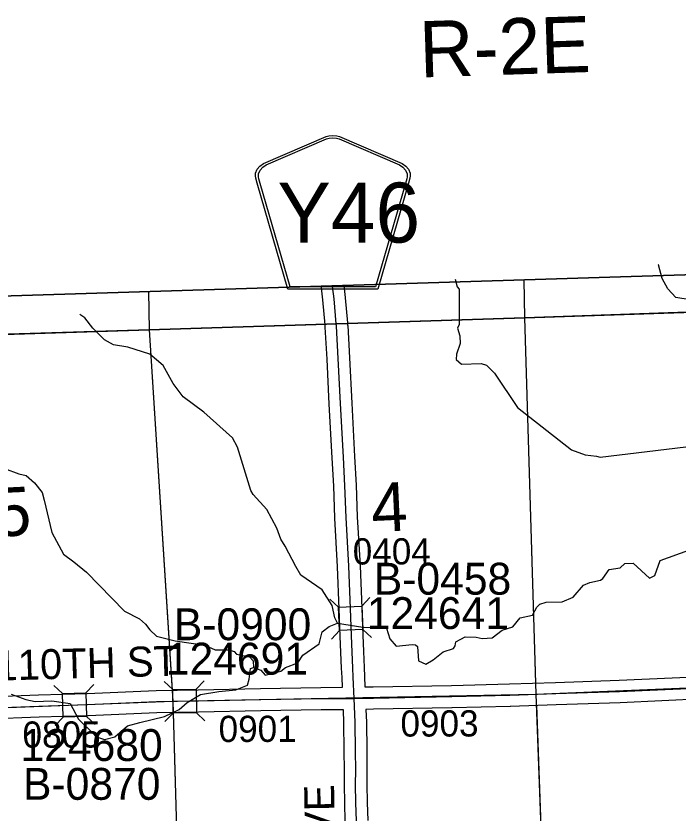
# Model space of a CAD drawing. Extents: x 128.7 to 185.5, y -21.4 to 12.6.
# Drawn here: x 141.411 to 143.177, y 3.258 to 5.385 of the extents above; entities that cross this region are included whole.
import ezdxf

# ---------------------------------------------------------------- set-up
doc = ezdxf.new("R2010")
doc.units = 0
for name, color, linetype in [('tdCoClipBndry', 7, 'Continuous'), ('tdCoCoBndry', 7, 'Continuous'), ('tdCoCoBndryPart', 7, 'Continuous'), ('tdCoHydroRiver', 7, 'Continuous'), ('tdCoSecRdNmbr', 7, 'Continuous'), ('tdCoSecRdTxt', 7, 'Continuous'), ('tdCoSecRteBand', 7, 'Continuous'), ('tdCoSecRteCL', 7, 'Continuous'), ('tdCoSectLine', 7, 'Continuous'), ('tdCoSectLinePart', 7, 'Continuous'), ('tdCoSectNmbr', 7, 'Continuous'), ('tdCoShieldCoRteHrd', 7, 'Continuous'), ('tdCoStrucSec', 7, 'Continuous'), ('tdCoStrucSecCoName', 7, 'Continuous'), ('tdCoStrucSecFHWANum', 7, 'Continuous'), ('tdCoSurfAsphalt', 7, 'Continuous'), ('tdCoSurfConc', 7, 'Continuous'), ('tdCoSurfGravel', 7, 'Continuous'), ('tdCoTwpBndryShd', 7, 'Continuous'), ('tdCoTwpRngTxt', 7, 'Continuous')]:
    doc.layers.add(name, color=color, linetype=linetype)

msp = doc.modelspace()

# ---------------------------------------------------------------- linework, layer by layer
at = {"layer": 'tdCoClipBndry'}
msp.add_lwpolyline([(134.0612, -7.7025), (133.8962, -2.6807), (133.6887, 4.3446), (133.6938, 4.3792), (133.7053, 4.4028), (133.7226, 4.4226), (133.7445, 4.4372), (133.7868, 4.4475), (134.771, 4.4649), (135.7559, 4.4935), (136.7866, 4.5129), (139.7725, 4.5879), (146.7594, 4.806), (147.7608, 4.8492), (149.7557, 4.9088), (150.75, 4.946), (153.7332, 5.0633)], dxfattribs=at)
at = {"layer": 'tdCoCoBndry'}
for p, q in [((142.7681, 4.58), (143.7746, 4.6139)), ((143.7746, 4.6139), (142.7681, 4.58)), ((141.7667, 4.5476), (142.7681, 4.58)), ((142.7681, 4.58), (141.7667, 4.5476)), ((140.769, 4.5163), (141.7667, 4.5476)), ((141.7667, 4.5476), (140.769, 4.5163))]:
    msp.add_line(p, q, dxfattribs=at)
for points in [[(153.7332, 5.0633), (150.75, 4.946), (149.7557, 4.9088), (147.7608, 4.8492), (146.7594, 4.806), (139.7725, 4.5879), (136.7866, 4.5129)], [(136.7888, 4.4129), (137.7724, 4.4375), (137.7858, 4.438), (138.7769, 4.4617), (139.7753, 4.488), (140.7687, 4.5163), (141.7663, 4.5476), (142.7677, 4.58), (143.7742, 4.6139), (144.7719, 4.6433), (145.7753, 4.6779), (146.7631, 4.7061), (147.7638, 4.7493), (148.7588, 4.7767), (149.759, 4.8089), (150.7538, 4.8461), (150.7626, 4.8466), (151.7683, 4.8866), (152.7453, 4.9271), (153.73, 4.9634)], [(136.7891, 4.4129), (137.7728, 4.4375), (137.7862, 4.438), (138.7773, 4.4617), (139.7757, 4.488), (140.769, 4.5163), (141.7667, 4.5476), (142.7681, 4.58), (143.7746, 4.6139), (144.7722, 4.6433), (145.7757, 4.6779), (146.7635, 4.7061), (147.7642, 4.7493), (148.7592, 4.7767), (149.7594, 4.8089), (150.7542, 4.8461), (150.7629, 4.8466), (151.7687, 4.8866), (152.7457, 4.9271), (153.7304, 4.9634)], [(136.7891, 4.4129), (137.7728, 4.4375), (137.7862, 4.438), (138.7773, 4.4617), (139.7757, 4.488), (140.769, 4.5163), (141.7667, 4.5476), (142.7681, 4.58), (143.7746, 4.6139), (144.7722, 4.6433), (145.7757, 4.6779), (146.7635, 4.7061), (147.7642, 4.7493), (148.7592, 4.7767), (149.7594, 4.8089), (150.7542, 4.8461), (150.7629, 4.8466), (151.7687, 4.8866), (152.7457, 4.9271), (153.7304, 4.9634)]]:
    msp.add_lwpolyline(points, dxfattribs=at)
at = {"layer": 'tdCoCoBndryPart'}
for points in [[(142.2951, 4.5647), (142.7677, 4.58), (143.7477, 4.613)], [(141.2946, 4.5328), (141.7663, 4.5476), (142.235, 4.5627)]]:
    msp.add_lwpolyline(points, dxfattribs=at)
at = {"layer": 'tdCoHydroRiver'}
for points in [[(143.2096, 4.6274), (143.1715, 4.634), (143.1502, 4.657), (143.1351, 4.6849), (143.1245, 4.7209), (143.1238, 4.7219)], [(142.5827, 4.6827), (142.5881, 4.6624), (142.593, 4.6562), (142.5929, 4.5615), (142.5885, 4.5519), (142.5955, 4.5316), (142.5961, 4.5111), (142.586, 4.4823), (142.5849, 4.4681), (142.5995, 4.4559), (142.6516, 4.4576), (142.6659, 4.4534), (142.6871, 4.432), (142.7485, 4.3408), (142.8927, 4.2271), (142.9294, 4.2141), (142.9596, 4.2104), (142.9691, 4.2075), (143.4487, 4.2658)], [(142.2684, 3.7648), (142.2616, 3.7787), (142.2542, 3.8117), (142.2276, 3.8534), (142.1711, 3.8926), (142.1577, 3.9159), (142.1291, 3.9702), (142.1174, 3.9887), (142.107, 4.0184), (142.0801, 4.068), (142.0441, 4.1079), (142.0374, 4.1187), (142.0021, 4.2344), (141.9887, 4.2592), (141.9122, 4.3278), (141.8572, 4.3686), (141.8308, 4.4041), (141.804, 4.4521), (141.7683, 4.4825), (141.7093, 4.5011), (141.6712, 4.5078), (141.647, 4.5212), (141.616, 4.5518), (141.5946, 4.5795), (141.5817, 4.5885)], [(141.3804, 4.1778), (141.4189, 4.1632), (141.4381, 4.1591), (141.461, 4.1393), (141.4809, 4.1132), (141.4865, 4.0928), (141.5071, 4.0067), (141.5378, 3.9493), (141.5653, 3.9281), (141.5993, 3.9008), (141.7006, 3.7968), (141.7407, 3.776), (141.757, 3.7623), (141.7685, 3.7469), (141.7864, 3.7301), (141.8358, 3.7175), (141.9151, 3.7059), (141.9423, 3.6941), (141.9802, 3.6938), (141.993, 3.6895), (141.9996, 3.6818), (142.0345, 3.675), (142.0443, 3.6643), (142.0449, 3.647)], [(141.3985, 3.575), (141.438, 3.5616), (141.4621, 3.556), (141.5066, 3.5573), (141.5561, 3.5509), (141.5784, 3.5088), (141.6197, 3.4674), (141.6231, 3.4627), (141.647, 3.454), (141.6752, 3.4613), (141.709, 3.4908), (141.7418, 3.4997), (141.8076, 3.5161), (141.8465, 3.5347), (141.868, 3.5528), (141.9036, 3.5745), (141.9523, 3.5824), (141.9979, 3.587), (142.0291, 3.5991), (142.0333, 3.615), (142.0371, 3.6436), (142.0449, 3.647), (142.0641, 3.6397), (142.0756, 3.6259), (142.1178, 3.6367), (142.1302, 3.6466), (142.1629, 3.6587), (142.1764, 3.6797), (142.2197, 3.7095), (142.2281, 3.7413), (142.2466, 3.7561), (142.2684, 3.7648), (142.3366, 3.7543), (142.3998, 3.7517), (142.4087, 3.7235), (142.4251, 3.7036), (142.4676, 3.7081), (142.4771, 3.7068), (142.482, 3.7023), (142.4848, 3.6645), (142.504, 3.6556), (142.5242, 3.6673), (142.5503, 3.6887), (142.5784, 3.6975), (142.583, 3.704), (142.5842, 3.7151), (142.609, 3.7285), (142.639, 3.7279), (142.6549, 3.7237), (142.6817, 3.7261), (142.7079, 3.7459), (142.736, 3.7547), (142.7557, 3.7791), (142.7886, 3.7864), (142.8006, 3.8074), (142.8082, 3.8155), (142.8254, 3.8208), (142.868, 3.8222), (142.8976, 3.8342), (142.925, 3.8667), (142.9421, 3.8735), (142.9703, 3.8792), (142.9765, 3.8841), (142.9931, 3.9083), (143.0229, 3.9125), (143.0352, 3.9239), (143.0573, 3.9247), (143.1012, 3.885), (143.1152, 3.8918), (143.1297, 3.9317), (143.2061, 3.9595)]]:
    msp.add_lwpolyline(points, dxfattribs=at)
at = {"layer": 'tdCoSecRteBand'}
for points in [[(141.3327, 3.5686), (141.4713, 3.5736), (141.4714, 3.5736), (141.4715, 3.5736), (141.6012, 3.5775), (141.7848, 3.5854), (141.7851, 3.5854), (141.7855, 3.5855), (141.8972, 3.5874), (142.0633, 3.5909), (142.0634, 3.5909), (142.0635, 3.5909), (142.2243, 3.5933), (142.2244, 3.5933), (142.2246, 3.5933), (142.2821, 3.5937), (142.281, 3.6196), (142.2799, 3.6444), (142.2781, 3.6864), (142.2762, 3.7305), (142.2762, 3.7305), (142.2762, 3.7305), (142.2733, 3.8027), (142.2733, 3.8027), (142.2733, 3.8027), (142.2691, 3.9152), (142.2617, 4.0451), (142.2617, 4.0454), (142.2617, 4.0458), (142.2587, 4.1303), (142.2546, 4.2062), (142.2467, 4.3492), (142.2467, 4.3494), (142.2467, 4.3495), (142.241, 4.4697), (142.2361, 4.5549), (142.2356, 4.5611), (142.2298, 4.6273), (142.2261, 4.66), (142.226, 4.6609), (142.226, 4.6618), (142.2258, 4.6645)], [(142.2858, 4.6664), (142.2858, 4.6658), (142.2894, 4.6336), (142.2895, 4.6333), (142.2895, 4.6329), (142.2953, 4.5663), (142.2959, 4.5597), (142.2959, 4.5592), (142.296, 4.5588), (142.3009, 4.473), (142.3009, 4.4728), (142.3009, 4.4726), (142.3066, 4.3524), (142.3145, 4.2095), (142.3145, 4.2095), (142.3145, 4.2095), (142.3187, 4.1333), (142.3187, 4.133), (142.3187, 4.1327), (142.3216, 4.0482), (142.329, 3.9183), (142.329, 3.918), (142.329, 3.9177), (142.3333, 3.805), (142.3361, 3.733), (142.338, 3.689), (142.3398, 3.647), (142.3398, 3.647), (142.3398, 3.647), (142.3409, 3.6222), (142.3421, 3.5946)], [(142.3421, 3.5946), (142.3639, 3.5951), (142.364, 3.5951), (142.3641, 3.5951), (142.5728, 3.5988), (142.7279, 3.6027), (142.8499, 3.6069), (142.8499, 3.6069), (142.8499, 3.6069), (143.0201, 3.6126), (143.2424, 3.6224)], [(143.245, 3.5625), (143.0226, 3.5526), (143.0225, 3.5526), (143.0223, 3.5526), (142.8519, 3.5469), (142.7299, 3.5427), (142.7297, 3.5427), (142.7296, 3.5427), (142.5742, 3.5388), (142.5741, 3.5388), (142.574, 3.5388), (142.3652, 3.5351), (142.3446, 3.5346), (142.3458, 3.5009), (142.3458, 3.5006), (142.3458, 3.5003), (142.3469, 3.4247), (142.3469, 3.4246), (142.3469, 3.4245), (142.3474, 3.3728), (142.3474, 3.3726), (142.3474, 3.3724), (142.3472, 3.3346), (142.348, 3.2861), (142.3496, 3.2383)], [(142.2896, 3.2362), (142.2881, 3.2844), (142.288, 3.2846), (142.288, 3.2848), (142.2872, 3.3339), (142.2871, 3.3342), (142.2871, 3.3346), (142.2874, 3.3725), (142.2869, 3.4239), (142.2858, 3.4991), (142.2846, 3.5332), (142.2841, 3.5332), (142.2841, 3.5337), (142.2251, 3.5334), (142.0645, 3.5309), (141.8984, 3.5274), (141.8983, 3.5274), (141.8983, 3.5274), (141.787, 3.5255), (141.6036, 3.5176), (141.6034, 3.5176), (141.6032, 3.5176), (141.4734, 3.5136), (141.3347, 3.5086)]]:
    msp.add_lwpolyline(points, dxfattribs=at)
at = {"layer": 'tdCoSecRteCL'}
for points in [[(142.3134, 3.5639), (142.3109, 3.6209), (142.3099, 3.6457), (142.3081, 3.6877), (142.3062, 3.7317), (142.3033, 3.8039), (142.2991, 3.9166), (142.2917, 4.0468), (142.2887, 4.1317), (142.2845, 4.2079), (142.2766, 4.3509), (142.271, 4.4712), (142.266, 4.5571), (142.2654, 4.5637), (142.2596, 4.6303), (142.2559, 4.6633), (142.2558, 4.6654)], [(142.3134, 3.5639), (142.3646, 3.5651), (142.5735, 3.5688), (142.7288, 3.5727), (142.8509, 3.5769), (143.0213, 3.5826), (143.2437, 3.5925), (143.3996, 3.5991), (143.5167, 3.6045), (143.681, 3.6122), (143.7722, 3.6156), (143.7985, 3.6168)], [(141.3036, 3.5375), (141.4724, 3.5436), (141.6023, 3.5476), (141.786, 3.5555), (141.8978, 3.5574), (142.064, 3.5609), (142.2248, 3.5634), (142.3134, 3.5639)], [(142.3465, 2.5683), (142.3459, 2.585), (142.3441, 2.6419), (142.3419, 2.7059), (142.3397, 2.7643), (142.3388, 2.7995), (142.3361, 2.8575), (142.3343, 2.9126), (142.3316, 2.9844), (142.3299, 3.0428), (142.3261, 3.1057), (142.3236, 3.1507), (142.3216, 3.1886), (142.3196, 3.2372), (142.318, 3.2854), (142.3171, 3.3344), (142.3174, 3.3726), (142.3169, 3.4243), (142.3158, 3.4999), (142.3142, 3.5438), (142.3134, 3.5639)]]:
    msp.add_lwpolyline(points, dxfattribs=at)
at = {"layer": 'tdCoSectLine'}
for points in [[(142.7653, 4.6813), (142.7677, 4.58)], [(141.7648, 4.6501), (141.7663, 4.5476)], [(142.7677, 4.58), (143.7742, 4.6139)], [(141.7663, 4.5476), (142.7677, 4.58)], [(142.7677, 4.58), (142.7981, 3.5751)], [(140.7687, 4.5163), (141.7663, 4.5476)], [(141.7663, 4.5476), (141.8296, 3.5564)], [(142.7981, 3.5751), (143.7981, 3.6168)], [(141.8296, 3.5564), (142.7981, 3.5751)], [(142.7981, 3.5751), (142.8347, 2.5731)], [(140.7871, 3.5166), (141.8296, 3.5564)], [(141.8296, 3.5564), (141.8579, 2.5667)]]:
    msp.add_lwpolyline(points, dxfattribs=at)
at = {"layer": 'tdCoSectLinePart'}
for points in [[(142.7653, 4.6813), (142.7677, 4.58)], [(141.7648, 4.6501), (141.7663, 4.5476)], [(142.7677, 4.58), (143.7477, 4.613)], [(142.2951, 4.5647), (142.7677, 4.58)], [(142.7677, 4.58), (142.7972, 3.605)], [(141.7663, 4.5476), (142.235, 4.5627)], [(141.2946, 4.5328), (141.7663, 4.5476)], [(141.7663, 4.5476), (141.8277, 3.5863)], [(142.7992, 3.5451), (142.8336, 2.6028)], [(141.8305, 3.5263), (141.857, 2.5967)]]:
    msp.add_lwpolyline(points, dxfattribs=at)
at = {"layer": 'tdCoShieldCoRteHrd'}
for points in [[(142.1365, 4.6562), (142.0546, 4.9391), (142.0507, 4.9523), (142.05, 4.9582), (142.05, 4.966), (142.0542, 4.9763), (142.0615, 4.9848), (142.0711, 4.9915), (142.2384, 5.0638), (142.2459, 5.0654), (142.2563, 5.0664), (142.2667, 5.0654), (142.2742, 5.0638), (142.4415, 4.9915), (142.4511, 4.9848), (142.4584, 4.9763), (142.4626, 4.966), (142.4626, 4.9582), (142.4619, 4.9523), (142.458, 4.9391), (142.3761, 4.6562)], [(142.1424, 4.6626), (142.0627, 4.9378), (142.0589, 4.9505), (142.0583, 4.9561), (142.0583, 4.9636), (142.0623, 4.9735), (142.0693, 4.9817), (142.0785, 4.9881), (142.2391, 5.0575), (142.2463, 5.0591), (142.2563, 5.06), (142.2663, 5.0591), (142.2735, 5.0575), (142.4341, 4.9881), (142.4433, 4.9817), (142.4503, 4.9735), (142.4544, 4.9636), (142.4544, 4.9561), (142.4537, 4.9505), (142.4499, 4.9378), (142.3702, 4.6626)]]:
    msp.add_lwpolyline(points, close=True, dxfattribs=at)
at = {"layer": 'tdCoStrucSec'}
for p, q in [((142.334, 3.8101), (142.3552, 3.8331)), ((142.2714, 3.8076), (142.2484, 3.8289)), ((142.2739, 3.7451), (142.2527, 3.7221)), ((142.3365, 3.7476), (142.3595, 3.7264)), ((141.535, 3.5769), (141.5122, 3.5983)), ((141.5976, 3.5788), (141.6191, 3.6015)), ((141.8292, 3.5875), (141.8067, 3.6093)), ((141.8918, 3.5886), (141.9135, 3.6112)), ((141.5369, 3.5143), (141.5155, 3.4915)), ((141.5995, 3.5162), (141.6223, 3.4947)), ((141.8303, 3.5249), (141.8085, 3.5024)), ((141.8929, 3.526), (141.9154, 3.5043))]:
    msp.add_line(p, q, dxfattribs=at)
for points in [[(142.2739, 3.7451), (142.2714, 3.8076), (142.334, 3.8101), (142.3365, 3.7476)], [(141.535, 3.5769), (141.5976, 3.5788), (141.5995, 3.5162), (141.5369, 3.5143)], [(141.8292, 3.5875), (141.8918, 3.5886), (141.8929, 3.526), (141.8303, 3.5249)]]:
    msp.add_lwpolyline(points, close=True, dxfattribs=at)
at = {"layer": 'tdCoSurfAsphalt'}
for points in [[(142.3134, 3.5639), (142.3109, 3.6209), (142.3099, 3.6457), (142.3081, 3.6877), (142.3062, 3.7317), (142.3033, 3.8039), (142.2991, 3.9166), (142.2917, 4.0468), (142.2887, 4.1317), (142.2845, 4.2079), (142.2766, 4.3509), (142.271, 4.4712), (142.266, 4.5571), (142.2654, 4.5637)], [(140.9677, 3.5232), (140.9935, 3.5239), (141.1158, 3.5306), (141.2874, 3.537), (141.3036, 3.5375), (141.4724, 3.5436), (141.6023, 3.5476), (141.786, 3.5555), (141.8978, 3.5574), (142.064, 3.5609), (142.2248, 3.5634), (142.3134, 3.5639)], [(142.3196, 3.2372), (142.318, 3.2854), (142.3171, 3.3344), (142.3174, 3.3726), (142.3169, 3.4243), (142.3158, 3.4999), (142.3142, 3.5438), (142.3134, 3.5639)]]:
    msp.add_lwpolyline(points, dxfattribs=at)
at = {"layer": 'tdCoSurfConc'}
msp.add_lwpolyline([(142.2654, 4.5637), (142.2596, 4.6303), (142.2559, 4.6633), (142.2558, 4.6654)], dxfattribs=at)
at = {"layer": 'tdCoSurfGravel'}
msp.add_lwpolyline([(142.3134, 3.5639), (142.3646, 3.5651), (142.5735, 3.5688), (142.7288, 3.5727), (142.8509, 3.5769), (143.0213, 3.5826), (143.2437, 3.5925), (143.3996, 3.5991), (143.5167, 3.6045), (143.681, 3.6122), (143.7722, 3.6156), (143.7985, 3.6168), (143.8124, 3.6174), (143.9838, 3.6223), (144.0832, 3.625), (144.2398, 3.6294), (144.3658, 3.6322), (144.4822, 3.6373), (144.6082, 3.6425), (144.784, 3.6487), (144.8095, 3.6487), (144.8353, 3.6487), (145.0499, 3.6551), (145.1944, 3.6576)], dxfattribs=at)
at = {"layer": 'tdCoTwpBndryShd'}
msp.add_lwpolyline([(153.73, 4.9634), (152.7453, 4.9271), (151.7683, 4.8866), (150.7626, 4.8466), (150.7538, 4.8461), (149.759, 4.8089), (148.7588, 4.7767), (147.7638, 4.7493), (146.7631, 4.7061), (145.7753, 4.6779), (144.7719, 4.6433), (143.7742, 4.6139), (142.7677, 4.58), (141.7663, 4.5476), (140.7687, 4.5163), (139.7753, 4.488), (138.7769, 4.4617), (137.7858, 4.438), (137.7724, 4.4375), (136.7888, 4.4129)], dxfattribs=at)

# ---------------------------------------------------------------- texts
at = {"layer": 'tdCoSecRdNmbr'}
for s, rotation, p in [('0404', 0.1083, (142.3095, 3.9213)), ('0903', 0.1084, (142.4368, 3.4621)), ('0901', 0.1081, (141.9518, 3.4477)), ('0805', 0.1077, (141.4288, 3.4325))]:
    msp.add_text(s, height=0.07, rotation=rotation, dxfattribs=at).set_placement(p)
at = {"layer": 'tdCoSecRdTxt'}
for s, rotation, p in [('110TH ST', 1.6126, (141.3574, 3.6114)), ('185TH AVE', 91, (142.2695, 2.7701))]:
    msp.add_text(s, height=0.08, rotation=rotation, dxfattribs=at).set_placement(p)
at = {"layer": 'tdCoSectNmbr'}
for s, rotation, p in [('5', 2.6604, (141.3575, 3.9955)), ('4', 2.6607, (142.3614, 4.0079))]:
    msp.add_text(s, height=0.13, rotation=rotation, dxfattribs=at).set_placement(p)
at = {"layer": 'tdCoShieldCoRteHrd'}
msp.add_text('Y46', height=0.16, dxfattribs=at).set_placement((142.1084, 4.7805))
at = {"layer": 'tdCoStrucSecCoName'}
for s, p in [('B-0458', (142.3656, 3.841)), ('B-0900', (141.8323, 3.7194)), ('B-0870', (141.4301, 3.2935))]:
    msp.add_text(s, height=0.085, dxfattribs=at).set_placement(p)
at = {"layer": 'tdCoStrucSecFHWANum'}
for s, p in [('124641', (142.3468, 3.7492)), ('124691', (141.8109, 3.6276)), ('124680', (141.4235, 3.3971))]:
    msp.add_text(s, height=0.085, dxfattribs=at).set_placement(p)
at = {"layer": 'tdCoTwpRngTxt'}
msp.add_text('R-2E', height=0.15, rotation=1.852, dxfattribs=at).set_placement((142.4892, 5.221))

doc.saveas('drawing.dxf')
